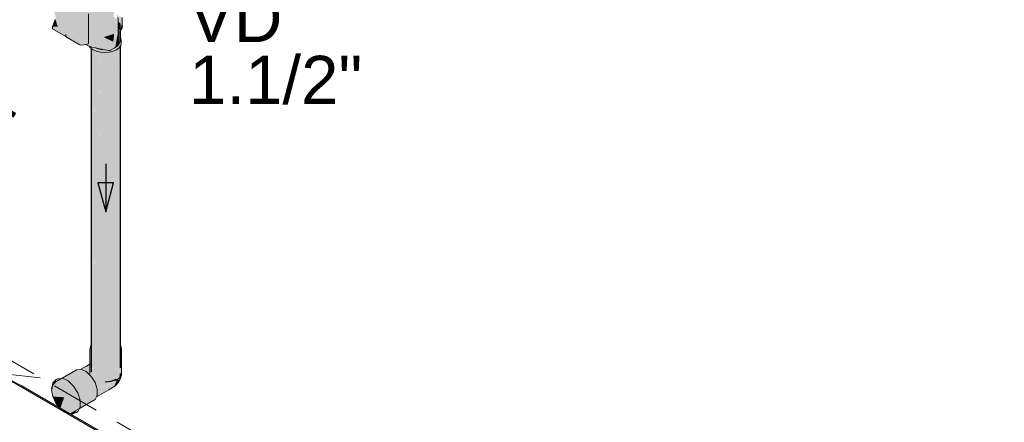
# Model space of a CAD drawing. Header units: millimetres. Extents: x 567 to 934, y -1 to 364.
# Tile 910 of 1056: x 827.69 to 831.78, y 67.88 to 69.55. Entities that reach past the tile are written whole.
import ezdxf

# ---------------------------------------------------------------- set-up
doc = ezdxf.new("R2010")
doc.units = ezdxf.units.MM
doc.header["$MEASUREMENT"] = 0
doc.linetypes.add('JIS_02_2.0', pattern=[0.3, 0.2, -0.1])
doc.linetypes.add('NULL', pattern=[0])
for name, color, linetype, lineweight in [('A-ANNO-SYMB', 7, 'Continuous', 9), ('A-DETL-THIN', 7, 'Continuous', 18), ('A-WALL', 7, 'Continuous', 25), ('AF-Condutos', 140, 'Continuous', 25), ('AF-Peça de utilização', 152, 'Continuous', 18), ('AF-Registro', 253, 'Continuous', 18), ('AF-Sentido conduto', 140, 'Continuous', 30), ('AF-Textos conduto', 7, 'Continuous', 9), ('DI-Área do detalhe', 10, 'JIS_02_2.0', 0), ('Textos', 7, 'Continuous', 9)]:
    doc.layers.add(name, color=color, linetype=linetype, lineweight=lineweight)
doc.styles.add('Arial', font='arial.ttf')

msp = doc.modelspace()

# ---------------------------------------------------------------- hatches: boundary and pattern name
at = {"layer": 'AF-Condutos', "linetype": 'Continuous'}
for points in [[(827.9849, 68.2005), (827.9848, 68.127), (828.0191, 68.1468), (828.0421, 68.0503), (828.0672, 68.0526), (828.0886, 68.0606), (828.1017, 69.4349), (828.0678, 69.4214), (828.0672, 69.4915), (828.0582, 68.7566), (828.066, 69.421), (828.0409, 69.4179), (828.0224, 68.341), (828.0176, 69.4322), (828.0203, 68.3333), (828.0176, 69.4322), (828.0189, 68.3281), (828.0175, 69.4322), (828.0175, 68.323), (828.0167, 69.4324), (828.0004, 68.2609), (827.9978, 69.4393), (827.9997, 68.2582), (827.9978, 69.4393), (827.9986, 68.2542), (827.9977, 69.4393), (827.9977, 68.2509), (827.9972, 69.4395), (827.9873, 68.2128), (827.9862, 69.4344), (827.9848, 69.4354)], [(828.0914, 69.4929), (828.0994, 69.4519), (828.1019, 69.4555), (828.1024, 69.5043)], [(828.1026, 68.1197), (828.1053, 68.0973), (828.1031, 68.292), (828.1025, 69.5118), (828.0964, 68.8776), (828.1025, 68.0914)], [(828.1063, 69.4725), (828.1033, 69.5052), (828.1025, 69.4563)], [(828.1051, 68.1117), (828.1065, 69.5263), (828.1031, 68.292)], [(828.1051, 68.1117), (828.1065, 68.1075), (828.1064, 69.4806)], [(827.9848, 68.0912), (827.9849, 68.2043), (827.9848, 69.4354)], [(827.9862, 69.4324), (827.9873, 68.2128), (827.9971, 69.4262)], [(827.9977, 68.2509), (827.9977, 69.4273), (827.9972, 69.4275)], [(827.9986, 68.2542), (827.9978, 69.4254), (827.9977, 69.4273)], [(827.9997, 68.2582), (827.9978, 69.4254), (827.9978, 69.4272)], [(828.0004, 68.2609), (828.0165, 69.419), (827.9979, 69.4272)], [(828.0175, 68.323), (828.0175, 69.4207), (828.0167, 69.4209)], [(828.0189, 68.3281), (828.0176, 69.4197), (828.0175, 69.4197)], [(828.0203, 68.3333), (828.0177, 69.4197), (828.0176, 69.4205)], [(828.0224, 68.341), (828.0409, 69.4179), (828.0177, 69.4206)], [(828.0582, 68.7566), (828.0663, 69.4148), (828.066, 69.421)], [(828.1031, 68.292), (828.1062, 69.4457), (828.1025, 69.4405)], [(828.1065, 68.2255), (828.1065, 69.446), (828.1064, 69.4459)], [(828.091, 68.316), (828.091, 68.13), (828.0964, 68.8776)], [(828.091, 68.13), (828.1023, 68.1091), (828.0964, 68.8776)], [(828.0893, 68.1332), (828.091, 68.13), (828.091, 68.316)]]:
    msp.add_hatch(color=151, dxfattribs=at).paths.add_polyline_path(points)
at = {"layer": 'AF-Peça de utilização', "linetype": 'Continuous'}
for points in [[(828.1106, 68.0797), (828.1106, 68.1797), (828.1092, 68.1955), (828.0453, 68.1856), (827.9848, 68.199), (827.9793, 68.1836), (827.9793, 68.0836), (827.9823, 68.1193), (827.9864, 68.0762), (828.0034, 68.0607), (828.0282, 68.0525), (828.0556, 68.0516), (828.0813, 68.0579), (828.0813, 68.0536), (828.0974, 68.0629)], [(827.9817, 68.1252), (827.942, 68.1023), (827.956, 68.0999), (827.9862, 68.0702), (828.0831, 68.0955), (828.0687, 68.1189), (827.9848, 68.0931), (828.0502, 68.1365), (827.9848, 68.1111), (827.9848, 68.1129), (828.0502, 68.1365), (828.0308, 68.1453), (827.9848, 68.1224)], [(827.8256, 67.9886), (827.8721, 67.9856), (827.8562, 67.9384), (827.8775, 67.9236), (827.8981, 67.9187), (827.9141, 67.9261), (828.0007, 67.9761), (828.0095, 67.9938), (828.0095, 68.0188), (827.9298, 68.0003), (827.9281, 68.0047), (828.0007, 68.0466), (827.9881, 68.0671), (827.9641, 68.0922), (827.9426, 68.102), (827.9239, 68.1003), (827.8373, 68.0503), (827.8246, 68.0374), (827.8207, 68.0183)], [(827.9846, 68.093), (828.0687, 68.1189), (828.0502, 68.1365)], [(827.8265, 68.0441), (827.8373, 68.0503), (827.839, 68.0598)], [(827.8616, 68.0643), (827.839, 68.0598), (827.8773, 67.9886), (827.9193, 67.9291), (827.9287, 67.9261), (827.9384, 67.9456), (827.9384, 67.9731), (827.9287, 68.0037), (827.9111, 68.0323), (827.8885, 68.0538)], [(828.091, 68.0548), (828.091, 68.0705), (828.0831, 68.0955), (827.9863, 68.07), (828.0082, 68.0229), (828.0877, 68.047)], [(828.0841, 68.033), (828.0981, 68.0465), (828.1055, 68.0612), (828.091, 68.048)], [(827.9307, 68.0005), (828.0095, 68.0188), (828.0007, 68.0466), (827.9284, 68.0049)], [(828.0831, 68.0321), (828.0136, 68.0019), (828.0068, 67.9884)], [(828.0135, 68.0063), (828.0095, 68.0009), (828.091, 68.048), (828.0095, 68.0221)], [(828.0095, 68.0002), (828.0831, 68.0321), (828.091, 68.048), (828.0095, 68.0009)], [(827.8373, 67.9611), (827.856, 67.9378), (827.8721, 67.9856), (827.8246, 67.9886)], [(827.8833, 67.9196), (827.9059, 67.915), (827.9035, 67.9212)], [(827.9039, 67.9202), (827.9059, 67.915), (827.9235, 67.9231), (827.9196, 67.9287)]]:
    msp.add_hatch(color=161, dxfattribs=at).paths.add_polyline_path(points)
at = {"layer": 'AF-Registro', "linetype": 'Continuous'}
for points in [[(827.8369, 69.5603), (827.8305, 69.5998), (827.8378, 69.564), (827.8439, 69.5878), (827.8346, 69.6101), (827.8822, 69.6701), (827.9355, 69.6003), (827.9738, 69.5782), (827.9738, 69.5502), (828.0017, 69.5137), (828.0354, 69.4816), (828.0803, 69.4958), (828.0958, 69.4996), (828.0971, 69.5533), (828.0804, 69.5311), (828.0949, 69.555), (828.0769, 69.5682), (828.0874, 69.6166), (828.0762, 69.6364), (828.0301, 69.6743), (828.0224, 69.6772), (828.0081, 69.6918), (827.9319, 69.7373), (827.8606, 69.7608), (827.8568, 69.761), (827.8336, 69.7474), (827.8249, 69.7137), (827.8214, 69.6806), (827.8215, 69.6452), (827.8252, 69.6081)], [(827.8232, 69.5163), (827.8798, 69.493), (827.8789, 69.4841), (827.9395, 69.4486), (827.9556, 69.4502), (827.9738, 69.4559), (827.9738, 69.5782), (827.8625, 69.6425), (827.8543, 69.6324), (827.8366, 69.5592), (827.8456, 69.5258), (827.8241, 69.5252)], [(828.0964, 69.5789), (828.0902, 69.5705), (828.0971, 69.5533), (828.1066, 69.5378), (828.1066, 69.5093), (828.1137, 69.5352), (828.1137, 69.5637), (828.0958, 69.5693)], [(827.8407, 69.5256), (827.8361, 69.5573), (827.8241, 69.5252)], [(827.8407, 69.5256), (827.8456, 69.5258), (827.8372, 69.5536)], [(827.9628, 69.4513), (827.991, 69.4426), (828.0017, 69.5137), (827.9738, 69.5502), (827.9738, 69.4582)], [(828.1141, 69.5269), (828.1075, 69.5125), (828.1066, 69.5378), (828.0971, 69.5406), (828.097, 69.5037)], [(828.0971, 69.5486), (828.0971, 69.5406), (828.1066, 69.5378)], [(827.8232, 69.5163), (827.8789, 69.4841), (827.8798, 69.493)], [(828.0808, 69.436), (828.0869, 69.4429), (828.097, 69.4947), (828.0803, 69.4958), (828.0766, 69.4629), (828.0367, 69.481), (828.0017, 69.5137), (827.991, 69.4426), (827.9978, 69.4393), (828.0582, 69.4261)], [(828.0803, 69.4958), (828.036, 69.4817), (828.0766, 69.4629), (828.0796, 69.4892)], [(828.1022, 69.4559), (828.097, 69.4947), (828.0917, 69.4677), (828.0957, 69.4468)], [(828.1023, 69.4551), (828.1015, 69.5037), (828.097, 69.5)], [(828.1071, 69.4762), (828.1027, 69.4565), (828.0754, 69.4232), (828.1005, 69.4377), (828.1097, 69.4575)], [(828.0868, 69.4422), (828.0956, 69.4471), (828.0915, 69.4667)], [(827.9852, 69.441), (827.9926, 69.4295), (828.0068, 69.4232), (828.0411, 69.4179), (828.0754, 69.4232), (828.0893, 69.4377), (828.0653, 69.4271), (828.0247, 69.4305)]]:
    msp.add_hatch(color=254, dxfattribs=at).paths.add_polyline_path(points)

# ---------------------------------------------------------------- linework, layer by layer
at = {"layer": 'A-ANNO-SYMB', "color": 8, "linetype": 'Continuous', "lineweight": 5}
msp.add_line((831.2976, 65.954), (827.6939, 68.0346), dxfattribs=at)
msp.add_lwpolyline([(827.6939, 68.0346), (827.6585, 68.0533), (827.6203, 68.0702), (827.5798, 68.0851), (827.5371, 68.0979), (827.4927, 68.1086), (827.4468, 68.1169), (827.3999, 68.1229), (827.3522, 68.1265), (827.3042, 68.1278), (827.2562, 68.1265), (827.2085, 68.1229), (827.1616, 68.1169), (827.1157, 68.1086), (827.0713, 68.0979), (827.0286, 68.0851), (826.9881, 68.0702), (826.9499, 68.0533), (826.9145, 68.0346)], dxfattribs=at)
at = {"layer": 'A-DETL-THIN', "color": 8, "lineweight": 5}
msp.add_line((827.5948, 68.0857), (827.7728, 68.067), dxfattribs=at)
at = {"layer": 'A-WALL', "color": 8, "lineweight": 5}
msp.add_line((829.6126, 66.9207), (827.5948, 68.0857), dxfattribs=at)
at = {"layer": 'AF-Condutos'}
for p, q in [((828.1065, 69.4804), (828.1065, 69.5088)), ((828.1065, 69.4732), (828.1065, 69.4804)), ((828.1065, 69.4618), (828.1065, 69.4732)), ((827.9848, 69.4354), (827.9848, 68.2039)), ((828.1065, 68.2255), (828.1065, 69.446)), ((828.1065, 68.1986), (828.1065, 68.2255)), ((827.9848, 68.2039), (827.9848, 68.0912)), ((828.1065, 68.1075), (828.1065, 68.1986)), ((828.0672, 68.0526), (828.0886, 68.0606)), ((828.0421, 68.0503), (828.0672, 68.0526))]:
    msp.add_line(p, q, dxfattribs=at)
at = {"layer": 'AF-Peça de utilização'}
for p, q in [((827.9836, 68.1993), (827.9793, 68.1836)), ((827.9793, 68.1836), (827.9793, 68.1523)), ((827.9848, 68.2004), (827.9836, 68.1993)), ((828.1092, 68.1955), (828.1065, 68.1986)), ((828.1106, 68.1797), (828.1092, 68.1955)), ((828.1106, 68.117), (828.1106, 68.1797)), ((827.9793, 68.1523), (827.9793, 68.1238)), ((827.9239, 68.1003), (827.8633, 68.0653)), ((827.9413, 68.1019), (827.9239, 68.1003)), ((827.942, 68.1023), (827.9413, 68.1019)), ((827.9426, 68.102), (827.9413, 68.1019)), ((827.9562, 68.1104), (827.942, 68.1023)), ((827.9641, 68.0922), (827.9426, 68.102)), ((827.9646, 68.1153), (827.9562, 68.1104)), ((827.9793, 68.1238), (827.9646, 68.1153)), ((827.9817, 68.1252), (827.9793, 68.1238)), ((827.9793, 68.1238), (827.9793, 68.0836)), ((828.1106, 68.1027), (828.1106, 68.117)), ((828.1106, 68.0943), (828.1106, 68.1027)), ((827.839, 68.0598), (827.8251, 68.0456)), ((827.8616, 68.0643), (827.8373, 68.0503)), ((827.8442, 68.0628), (827.839, 68.0598)), ((827.8616, 68.0643), (827.8442, 68.0628)), ((827.8633, 68.0653), (827.8616, 68.0643)), ((827.8648, 68.0646), (827.8616, 68.0643)), ((827.8885, 68.0538), (827.8648, 68.0646)), ((827.9847, 68.0726), (827.9641, 68.0922)), ((827.9881, 68.0671), (827.9847, 68.0726)), ((828.0007, 68.0466), (827.9881, 68.0671)), ((828.0813, 68.0536), (828.091, 68.0592)), ((828.0844, 68.0338), (828.1055, 68.0612)), ((828.091, 68.0592), (828.0974, 68.0629)), ((828.1055, 68.0612), (828.091, 68.048)), ((828.091, 68.0592), (828.091, 68.0502)), ((828.0937, 68.0541), (828.0974, 68.0629)), ((828.0974, 68.0629), (828.1008, 68.0648)), ((828.0981, 68.0465), (828.1055, 68.0612)), ((828.1008, 68.0648), (828.1055, 68.0719)), ((828.104, 68.0784), (828.1055, 68.0819)), ((828.1055, 68.0819), (828.1048, 68.0814)), ((828.1052, 68.0828), (828.1055, 68.0819)), ((828.1055, 68.0819), (828.1054, 68.0838)), ((828.1055, 68.0819), (828.1055, 68.0771)), ((828.1055, 68.0612), (828.1106, 68.0778)), ((828.1055, 68.0771), (828.1055, 68.0719)), ((828.1055, 68.0719), (828.1055, 68.0612)), ((828.1055, 68.0612), (828.1057, 68.0626)), ((828.1056, 68.0721), (828.1065, 68.0734)), ((828.1057, 68.0626), (828.1077, 68.075)), ((828.1065, 68.0734), (828.1076, 68.0751)), ((828.1076, 68.0751), (828.1077, 68.0753)), ((828.1077, 68.0753), (828.1092, 68.0847)), ((828.1077, 68.0753), (828.1106, 68.0797)), ((828.1077, 68.075), (828.1077, 68.0753)), ((828.1092, 68.0847), (828.1106, 68.0934)), ((828.1106, 68.0941), (828.1106, 68.0943)), ((828.1107, 68.094), (828.1106, 68.0943)), ((828.1106, 68.0938), (828.1106, 68.0941)), ((828.1106, 68.0934), (828.1107, 68.094)), ((828.1107, 68.094), (828.1106, 68.0938)), ((828.1106, 68.0934), (828.1106, 68.0938)), ((828.1106, 68.0861), (828.1106, 68.0934)), ((828.1106, 68.0802), (828.1106, 68.0861)), ((828.1106, 68.0797), (828.1106, 68.0802)), ((828.1106, 68.0778), (828.1107, 68.0781)), ((828.1107, 68.0877), (828.1107, 68.094)), ((828.1107, 68.0798), (828.1107, 68.0877)), ((828.1107, 68.0781), (828.1107, 68.0798)), ((827.8231, 68.0359), (827.8201, 68.0216)), ((827.8201, 68.0216), (827.8207, 68.0183)), ((827.8207, 68.0183), (827.8201, 68.0156)), ((827.8201, 68.0156), (827.8246, 67.9886)), ((827.8246, 68.0374), (827.8207, 68.0183)), ((827.8251, 68.0456), (827.8231, 68.0359)), ((827.8373, 68.0503), (827.8246, 68.0374)), ((827.9111, 68.0323), (827.8885, 68.0538)), ((827.9287, 68.0037), (827.9111, 68.0323)), ((828.0095, 68.0188), (828.0007, 68.0466)), ((828.0095, 67.9938), (828.0095, 68.0188)), ((828.0095, 67.9896), (828.0574, 68.0172)), ((828.0574, 68.0172), (828.0831, 68.0321)), ((828.0878, 68.0415), (828.0831, 68.0321)), ((828.0831, 68.0321), (828.0844, 68.0338)), ((828.0831, 68.0321), (828.0841, 68.033)), ((828.0841, 68.033), (828.0981, 68.0465)), ((828.091, 68.048), (828.0878, 68.0415)), ((828.091, 68.048), (828.0937, 68.0541)), ((828.091, 68.0502), (828.091, 68.048)), ((827.8246, 67.9886), (827.8373, 67.9611)), ((827.9384, 67.9731), (827.9287, 68.0037)), ((827.9384, 67.9401), (828.0007, 67.9761)), ((828.0007, 67.9761), (828.0066, 67.9878)), ((828.0066, 67.9878), (828.0095, 67.9938)), ((828.0066, 67.9878), (828.0095, 67.9896)), ((827.8373, 67.9611), (827.856, 67.9378)), ((827.856, 67.9378), (827.8775, 67.9228)), ((827.9141, 67.9261), (827.9346, 67.9379)), ((827.9287, 67.9261), (827.9346, 67.9379)), ((827.9346, 67.9379), (827.9384, 67.9456)), ((827.9346, 67.9379), (827.9384, 67.9401)), ((827.9384, 67.9456), (827.9384, 67.9731)), ((827.8775, 67.9228), (827.879, 67.9225)), ((827.879, 67.9225), (827.8833, 67.9196)), ((827.879, 67.9225), (827.8981, 67.9187)), ((827.8833, 67.9196), (827.8949, 67.9172)), ((827.8949, 67.9172), (827.9059, 67.915)), ((827.8981, 67.9187), (827.9141, 67.9261)), ((827.9059, 67.915), (827.9235, 67.9231)), ((827.9235, 67.9231), (827.9287, 67.9261))]:
    msp.add_line(p, q, dxfattribs=at)
at = {"layer": 'AF-Registro'}
for p, q in [((827.9738, 69.4559), (827.9738, 69.5782)), ((827.8351, 69.5553), (827.8241, 69.5252)), ((828.0971, 69.5533), (828.0955, 69.564)), ((828.097, 69.5006), (828.0971, 69.5533)), ((828.1093, 69.519), (828.1137, 69.5352)), ((828.1137, 69.5352), (828.1119, 69.5287)), ((828.1137, 69.5439), (828.1137, 69.5637)), ((828.1137, 69.5352), (828.1137, 69.5439)), ((828.114, 69.5327), (828.1137, 69.5352)), ((828.1144, 69.5295), (828.114, 69.5327)), ((828.1141, 69.5269), (828.1144, 69.5295)), ((827.8238, 69.5218), (827.8232, 69.5163)), ((827.8232, 69.5163), (827.8789, 69.4841)), ((827.8241, 69.5252), (827.8238, 69.5218)), ((827.8798, 69.493), (827.8789, 69.4841)), ((828.0869, 69.4429), (828.097, 69.4947)), ((828.097, 69.5004), (828.1, 69.5026)), ((828.097, 69.5004), (828.097, 69.5006)), ((828.097, 69.5002), (828.097, 69.5004)), ((828.097, 69.4947), (828.097, 69.5002)), ((828.1, 69.5026), (828.102, 69.5044)), ((828.102, 69.5044), (828.1031, 69.5053)), ((828.1031, 69.5053), (828.105, 69.5072)), ((828.105, 69.5072), (828.1065, 69.5088)), ((828.1065, 69.5088), (828.1078, 69.5103)), ((828.1066, 69.5093), (828.1093, 69.519)), ((828.1075, 69.5125), (828.1066, 69.5093)), ((828.1093, 69.519), (828.1075, 69.5125)), ((828.1078, 69.5103), (828.1104, 69.5142)), ((828.1101, 69.5222), (828.1093, 69.519)), ((828.111, 69.5254), (828.1101, 69.5222)), ((828.1104, 69.5142), (828.1117, 69.5164)), ((828.1119, 69.5287), (828.111, 69.5254)), ((828.1117, 69.5164), (828.113, 69.5196)), ((828.113, 69.5196), (828.114, 69.5231)), ((828.114, 69.5231), (828.1141, 69.5269)), ((827.8789, 69.4841), (827.8838, 69.4807)), ((827.8789, 69.4841), (827.8846, 69.4808)), ((827.8838, 69.4807), (827.8846, 69.4808)), ((827.8846, 69.4808), (827.9345, 69.452)), ((827.9345, 69.452), (827.9395, 69.4486)), ((827.9395, 69.4486), (827.9556, 69.4502)), ((827.9556, 69.4502), (827.9623, 69.4516)), ((827.9623, 69.4516), (827.9646, 69.452)), ((827.9623, 69.4516), (827.9628, 69.4513)), ((827.9628, 69.4513), (827.9651, 69.4502)), ((827.9646, 69.452), (827.9738, 69.4559)), ((827.9651, 69.4502), (827.9766, 69.4449)), ((828.0963, 69.4476), (828.0862, 69.44)), ((828.1027, 69.4565), (828.0963, 69.4476)), ((828.1048, 69.466), (828.1027, 69.4565)), ((828.1074, 69.4763), (828.1065, 69.4776)), ((828.1097, 69.466), (828.1074, 69.4763)), ((828.1074, 69.4473), (828.1097, 69.4575)), ((828.1097, 69.4575), (828.1097, 69.466)), ((827.9766, 69.4449), (827.9848, 69.4411)), ((827.9766, 69.4449), (827.9817, 69.4377)), ((827.9817, 69.4377), (827.9848, 69.4354)), ((827.9848, 69.4411), (827.9863, 69.4404)), ((827.9848, 69.4354), (827.9926, 69.4295)), ((827.9863, 69.4404), (827.9871, 69.4403)), ((827.9871, 69.4403), (828.0025, 69.4372)), ((827.9926, 69.4295), (828.0068, 69.4232)), ((828.0025, 69.4372), (828.0194, 69.4338)), ((828.0093, 69.4342), (828.0025, 69.4372)), ((828.0068, 69.4232), (828.0234, 69.4193)), ((828.0247, 69.4305), (828.0093, 69.4342)), ((828.0194, 69.4338), (828.0283, 69.4321)), ((828.0234, 69.4193), (828.0411, 69.4179)), ((828.0411, 69.4292), (828.0247, 69.4305)), ((828.0283, 69.4321), (828.042, 69.4293)), ((828.042, 69.4293), (828.0411, 69.4292)), ((828.0411, 69.4179), (828.0589, 69.4193)), ((828.042, 69.4293), (828.0582, 69.4261)), ((828.0582, 69.4261), (828.0625, 69.4267)), ((828.0589, 69.4193), (828.0754, 69.4232)), ((828.0625, 69.4267), (828.0652, 69.4271)), ((828.0652, 69.4271), (828.0808, 69.436)), ((828.0754, 69.4232), (828.0896, 69.4295)), ((828.0808, 69.436), (828.0827, 69.4371)), ((828.0827, 69.4371), (828.0841, 69.4391)), ((828.0841, 69.4391), (828.0869, 69.4429)), ((828.0862, 69.44), (828.0841, 69.4391)), ((828.0896, 69.4295), (828.1005, 69.4377)), ((828.1005, 69.4377), (828.1065, 69.446)), ((828.1065, 69.446), (828.1074, 69.4473))]:
    msp.add_line(p, q, dxfattribs=at)
at = {"layer": 'AF-Sentido conduto'}
for p, q in [((828.0777, 68.8764), (828.0129, 68.8764)), ((828.0129, 68.8764), (828.0453, 68.7556)), ((828.0453, 68.7556), (828.0777, 68.8764))]:
    msp.add_line(p, q, dxfattribs=at)
msp.add_lwpolyline([(828.0453, 68.9556), (828.0453, 68.7556)], dxfattribs=at)
at = {"layer": 'DI-Área do detalhe'}
msp.add_lwpolyline([(827.8818, 63.5005), (823.4123, 66.081), (827.3126, 68.3328), (831.7821, 65.7523), (827.8818, 63.5005)], dxfattribs=at)

# ---------------------------------------------------------------- texts
at = {"layer": 'AF-Textos conduto', "linetype": 'NULL', "insert": (827.3814, 69.0974), "char_height": 0.2, "width": 0.962805, "attachment_point": 8, "rotation": 329.9999, "line_spacing_factor": 0.6, "style": 'Arial'}
msp.add_mtext('ø25', dxfattribs=at)
at = {"layer": 'Textos', "linetype": 'NULL', "char_height": 0.2, "attachment_point": 7, "line_spacing_factor": 0.6, "style": 'Arial'}
for s, insert, width in [('VD', (828.3916, 69.4615), 0.776524), ('1.1/2"', (828.3916, 69.2015), 1.440854)]:
    msp.add_mtext(s, dxfattribs=dict(at, insert=insert, width=width))

doc.saveas('drawing.dxf')
